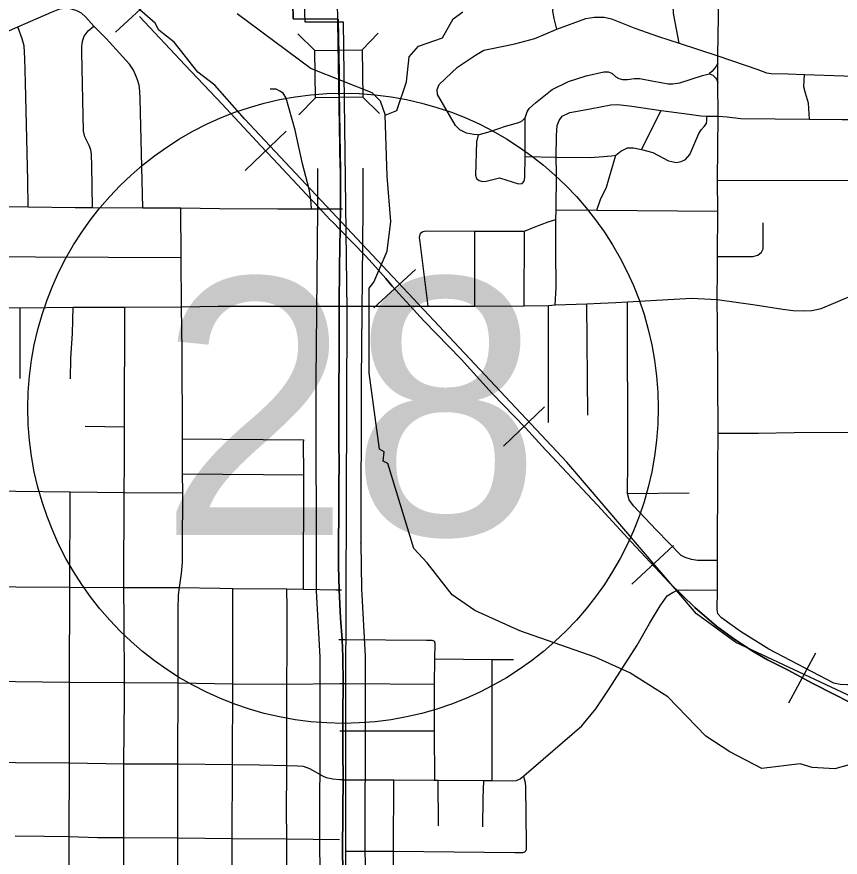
# Model space of a CAD drawing. Extents: x -1403959 to 81668, y -1400582 to 11018.
# Drawn here: x 6730.3 to 6835.6, y 8142 to 8249.6 of the extents above; entities that cross this region are included whole.
import ezdxf

# ---------------------------------------------------------------- set-up
doc = ezdxf.new("R2010")
doc.units = 0
for name, color, linetype in [('tdCiCityStreetTxt', 7, 'Continuous'), ('tdCiRRCL', 7, 'Continuous'), ('tdCiSectNmbr', 7, 'Continuous'), ('tdCiSectTwpRng', 7, 'Continuous'), ('tdCoClipBndry', 7, 'Continuous'), ('tdCoDivCarto', 7, 'Continuous'), ('tdCoSecRteBand', 7, 'Continuous'), ('tdCoSecRteCL', 7, 'Continuous'), ('tdCoSurfAsphalt', 7, 'Continuous'), ('tdCoSurfBitum', 7, 'Continuous')]:
    doc.layers.add(name, color=color, linetype=linetype)

msp = doc.modelspace()

# ---------------------------------------------------------------- linework, layer by layer
at = {"layer": 'tdCiCityStreetTxt'}
for points in [[(6766.24, 8247.37), (6768.41, 8245.26), (6774.46, 8245.34)], [(6776.53, 8247.46), (6774.46, 8245.34), (6774.54, 8239.29)], [(6766.38, 8237.04), (6768.49, 8239.21), (6768.41, 8245.26)], [(6776.71, 8237.18), (6774.54, 8239.29), (6768.49, 8239.21)]]:
    msp.add_lwpolyline(points, dxfattribs=at)
at = {"layer": 'tdCiRRCL'}
for points in [[(6765.58, 8253.29), (6765.66, 8249.29), (6771.4, 8249.27), (6771.47, 8244.63), (6771.51, 8242.37), (6771.54, 8240.02), (6771.67, 8231.95), (6771.69, 8230.18), (6771.7, 8224.99), (6771.56, 8217.56), (6771.55, 8212.55), (6771.51, 8204.84), (6771.47, 8203.08), (6771.48, 8198.45), (6771.49, 8194.63), (6771.51, 8192.72), (6771.49, 8189.18), (6771.49, 8185.94), (6771.45, 8182.24), (6771.43, 8179.25), (6771.51, 8176.22), (6771.71, 8172.61), (6771.92, 8169.87), (6772, 8167.66), (6772.06, 8164.24), (6772, 8160.36), (6772, 8158.16), (6772.02, 8155.6), (6772.04, 8151.91), (6771.98, 8148.11), (6771.98, 8146.32), (6771.97, 8144.21), (6771.96, 8142.77), (6772, 8140.44)], [(6772, 8140.44), (6771.96, 8142.77), (6771.97, 8144.21), (6771.98, 8146.32), (6771.98, 8148.11), (6772.04, 8151.91), (6772.02, 8155.6), (6772, 8158.16), (6772, 8160.36), (6772.06, 8164.24), (6772, 8167.66), (6771.92, 8169.87), (6771.71, 8172.61), (6771.51, 8176.22), (6771.43, 8179.25), (6771.45, 8182.24), (6771.49, 8185.94), (6771.49, 8189.18), (6771.51, 8192.72), (6771.49, 8194.63), (6771.48, 8198.45), (6771.47, 8203.08), (6771.51, 8204.84), (6771.55, 8212.55), (6771.56, 8217.56), (6771.7, 8224.99), (6771.69, 8230.18), (6771.67, 8231.95), (6771.54, 8240.02), (6771.51, 8242.37), (6771.47, 8244.63), (6771.4, 8249.27), (6765.66, 8249.29), (6765.58, 8253.29)]]:
    msp.add_lwpolyline(points, dxfattribs=at)
at = {"layer": 'tdCiSectNmbr'}
for points in [[(6820.03, 8236.84), (6819.99, 8241.14), (6819.98, 8242.54), (6819.99, 8243.65), (6820.01, 8244.57), (6820.06, 8249.6), (6820.1, 8264.23), (6820.17, 8268.35), (6820.17, 8268.35)], [(6819.94, 8217.12), (6819.96, 8218.88), (6819.98, 8224.68), (6819.95, 8228.66), (6820.03, 8236.84)], [(6820.03, 8236.84), (6821.18, 8236.76), (6822.92, 8236.54), (6831.73, 8236.47), (6835.9, 8236.44), (6838.09, 8236.44)], [(6716.57, 8225.29), (6723.42, 8225.36), (6731.74, 8225.24), (6731.74, 8225.24)], [(6731.74, 8225.24), (6737.73, 8225.18), (6739.98, 8225.17), (6746.4, 8225.12), (6751.27, 8225.11), (6756.22, 8225.03), (6763.7, 8224.99)], [(6763.7, 8224.99), (6765.67, 8224.99), (6767.97, 8224.97), (6771.34, 8224.99), (6771.67, 8224.99)], [(6771.67, 8224.99), (6771.7, 8224.99)], [(6771.7, 8224.99), (6771.97, 8224.98)], [(6833.21, 8212.25), (6835.03, 8212.99), (6837.66, 8214.1), (6849.87, 8219.49), (6853.97, 8221.45), (6856.41, 8222.47), (6859.48, 8223.93), (6860.92, 8224.48), (6861.88, 8224.68), (6862.85, 8224.78), (6865.56, 8224.74), (6868.12, 8224.69)], [(6819.92, 8213.39), (6819.94, 8217.12)], [(6804.97, 8212.92), (6806.95, 8213), (6808.45, 8213.08), (6816.64, 8213.56), (6819.92, 8213.39), (6824.76, 8212.69)], [(6723.32, 8212.51), (6730.72, 8212.33)], [(6730.72, 8212.33), (6737.5, 8212.42), (6740.77, 8212.42), (6744.12, 8212.42), (6751.36, 8212.45), (6756.06, 8212.51), (6771.2, 8212.55), (6771.53, 8212.55)], [(6771.55, 8212.55), (6771.8, 8212.55), (6776.76, 8212.51)], [(6776.76, 8212.51), (6782.9, 8212.53), (6788.89, 8212.54), (6795.2, 8212.57), (6798.3, 8212.61)], [(6798.3, 8212.61), (6799.18, 8212.68), (6803.23, 8212.85), (6804.97, 8212.92)], [(6824.76, 8212.69), (6828.33, 8212.14), (6829.63, 8211.97), (6831.1, 8211.93), (6832, 8211.99), (6833.21, 8212.25)], [(6717.69, 8176.73), (6723.24, 8176.66), (6730.16, 8176.62), (6737.06, 8176.58), (6743.98, 8176.53)], [(6743.98, 8176.53), (6751.1, 8176.53)], [(6751.1, 8176.53), (6756.28, 8176.42), (6757.88, 8176.4), (6757.93, 8176.4), (6764.83, 8176.36), (6766.96, 8176.3), (6771.12, 8176.23), (6771.49, 8176.22)], [(6771.49, 8176.22), (6771.51, 8176.22), (6771.82, 8176.21)]]:
    msp.add_lwpolyline(points, dxfattribs=at)
at = {"layer": 'tdCiSectTwpRng'}
for points in [[(6799.38, 8247.97), (6799.04, 8249.36), (6798.86, 8250.29), (6798.9, 8250.78), (6799.11, 8251.25), (6799.22, 8251.69), (6798.96, 8254.78), (6799.07, 8255.9), (6798.38, 8259.5)], [(6815.06, 8246.19), (6814.55, 8248.89), (6814.33, 8250.04), (6814.18, 8252.67), (6814.25, 8254.18), (6814.16, 8254.78), (6813.82, 8255.43)], [(6722.83, 8245.53), (6723.86, 8245.54), (6724.71, 8245.79), (6730.39, 8248.3), (6734.7, 8250.16), (6735.8, 8250.61), (6736.32, 8250.66), (6737.06, 8250.64), (6737.83, 8250.43), (6738.52, 8250.06), (6739.09, 8249.54), (6740.14, 8248.38)], [(6784.33, 8240.91), (6786.68, 8243.14), (6788.99, 8244.67), (6790.03, 8245.28), (6790.9, 8245.48), (6794, 8246.11), (6796.56, 8246.81), (6799.38, 8247.97), (6803.09, 8249.35), (6804.19, 8249.54), (6805.44, 8249.54), (6806.37, 8249.29), (6809.37, 8248.1), (6812.41, 8247.04), (6815.06, 8246.19), (6820.01, 8244.57)], [(6731.67, 8228.56), (6731.38, 8241.15), (6731.31, 8244.23), (6731.23, 8245.84), (6730.98, 8246.76), (6730.39, 8248.3)], [(6739.98, 8225.17), (6739.89, 8230.49), (6739.82, 8231.96), (6739.73, 8232.55), (6739.54, 8233.1), (6739.22, 8233.68), (6738.98, 8234.22), (6738.82, 8234.91), (6738.58, 8245.01), (6738.58, 8245.72), (6738.67, 8246.44), (6738.91, 8247.1), (6739.42, 8247.76), (6740.14, 8248.38)], [(6746.4, 8225.12), (6746.07, 8239.06), (6746.04, 8240.06), (6745.92, 8240.81), (6745.71, 8241.51), (6745.48, 8242.16), (6745.2, 8242.74), (6744.7, 8243.52), (6741.71, 8246.78), (6740.14, 8248.38)], [(6820.01, 8244.57), (6825.09, 8242.81), (6826.24, 8242.39), (6826.8, 8242.32), (6828.98, 8242.29), (6831.09, 8242.19), (6836.15, 8242.03), (6838.05, 8241.9), (6839.66, 8241.74), (6841.01, 8241.86), (6842.02, 8242.18), (6844.6, 8243.87), (6845.91, 8244.34), (6846.77, 8244.45), (6848.1, 8244.36), (6858.47, 8243.65)], [(6819.99, 8243.65), (6819.77, 8243.27), (6819.51, 8242.91), (6819.22, 8242.58), (6818.9, 8242.28)], [(6795.35, 8236.65), (6795.59, 8237.39), (6795.86, 8237.84), (6796.65, 8238.55), (6798.8, 8240.26), (6800.88, 8241.31), (6803.13, 8242), (6805.4, 8242.53), (6805.94, 8242.52), (6806.41, 8242.34), (6806.95, 8241.89), (6807.31, 8241.66), (6807.78, 8241.53), (6808.41, 8241.56), (6809.29, 8241.66), (6810.02, 8241.68), (6811.75, 8241.35), (6812.74, 8241.16), (6813.63, 8241), (6814.22, 8240.99), (6815.14, 8241.13), (6818.03, 8242.07), (6818.9, 8242.28), (6819.12, 8242.19), (6819.33, 8242.08), (6819.51, 8241.94), (6819.68, 8241.77), (6819.81, 8241.58), (6819.92, 8241.36), (6819.99, 8241.14)], [(6831.73, 8236.47), (6831.58, 8238.51), (6831.19, 8239.78), (6831.01, 8240.61), (6831.09, 8242.19)], [(6767.97, 8224.97), (6767.89, 8226.24), (6767.71, 8227.49), (6766.86, 8230.73), (6765.9, 8235.06), (6764.76, 8239.15), (6764.35, 8239.8), (6763.93, 8240.06), (6763.47, 8240.29), (6762.72, 8240.29)], [(6789.34, 8234.48), (6788.77, 8234.51), (6787.81, 8234.69), (6786.99, 8235.11), (6786.42, 8235.66), (6784.11, 8239.61), (6784.07, 8240.27), (6784.32, 8240.91)], [(6784.32, 8240.91), (6784.33, 8240.91)], [(6799.68, 8236.28), (6800.09, 8236.85), (6801.06, 8237.31), (6803.64, 8237.79), (6806.29, 8238.31), (6807.18, 8238.36), (6808.97, 8238.14), (6812.73, 8237.56), (6816.31, 8237.1), (6817.8, 8236.91), (6818.59, 8236.83), (6820.03, 8236.84)], [(6810.21, 8232.58), (6812.73, 8237.56)], [(6789.34, 8234.48), (6789.1, 8233.57), (6788.99, 8229.3), (6789.12, 8228.89), (6789.45, 8228.61), (6789.88, 8228.47), (6790.35, 8228.51), (6792.06, 8228.94), (6794.5, 8228.21), (6794.94, 8228.25), (6795.21, 8228.53), (6795.3, 8229.01), (6795.33, 8231.68), (6795.35, 8236.65)], [(6789.34, 8234.48), (6790.86, 8234.89), (6792.8, 8235.55), (6794.52, 8236.04), (6794.94, 8236.27), (6795.35, 8236.65)], [(6799.29, 8215.82), (6799.27, 8218.77), (6799.26, 8223.63), (6799.32, 8224.87), (6799.35, 8229.53), (6799.29, 8231.62), (6799.35, 8234.37), (6799.43, 8235.65), (6799.68, 8236.28)], [(6799.29, 8231.62), (6803.66, 8231.57), (6805.38, 8231.68), (6806.38, 8231.79), (6806.93, 8231.87), (6807.56, 8232.37), (6808.43, 8232.79), (6809.19, 8232.78), (6810.21, 8232.58), (6811.69, 8232.18), (6813.69, 8231.13), (6814.72, 8230.93), (6815.28, 8231.03), (6815.85, 8231.32), (6816.42, 8231.96), (6817.57, 8234.62), (6817.87, 8235.11), (6818.26, 8235.53), (6818.52, 8235.92), (6818.59, 8236.33), (6818.59, 8236.83)], [(6795.33, 8231.68), (6799.29, 8231.62)], [(6804.52, 8224.8), (6804.98, 8226.19), (6805.76, 8227.76), (6806.93, 8231.87)], [(6731.74, 8225.24), (6731.67, 8228.56)], [(6819.95, 8228.66), (6838.12, 8228.63), (6854.14, 8228.65)], [(6751.36, 8212.45), (6751.33, 8218.78), (6751.27, 8225.11)], [(6799.32, 8224.87), (6804.52, 8224.8), (6819.98, 8224.68)], [(6782.22, 8222.07), (6782.65, 8222.19), (6788.88, 8222.11), (6795.24, 8222.13), (6796.47, 8222.64), (6798.28, 8223.32), (6799.26, 8223.63)], [(6819.96, 8218.88), (6824.47, 8218.9), (6825.11, 8219.04), (6825.58, 8219.45), (6825.81, 8219.86), (6825.81, 8223.19)], [(6782.9, 8212.53), (6781.88, 8220.71), (6781.82, 8221.33), (6781.96, 8221.86), (6782.22, 8222.07)], [(6788.89, 8212.54), (6788.88, 8222.11)], [(6795.2, 8212.57), (6795.24, 8222.13)], [(6723.32, 8218.89), (6751.33, 8218.78)], [(6799.18, 8212.68), (6799.29, 8214.93), (6799.29, 8215.82)], [(6819.93, 8210.22), (6819.92, 8213.39)], [(6730.69, 8203.27), (6730.72, 8212.33)], [(6737.13, 8203.22), (6737.2, 8205.86), (6737.41, 8209.05), (6737.5, 8212.42)], [(6743.98, 8176.53), (6743.98, 8176.53), (6744.01, 8188.68), (6744.06, 8192.54), (6744.05, 8197.09), (6744.12, 8212.42)], [(6751.54, 8188.62), (6751.49, 8191.06), (6751.48, 8195.55), (6751.45, 8206.89), (6751.36, 8212.45), (6751.36, 8212.45)], [(6798.32, 8197.64), (6798.3, 8212.61)], [(6803.34, 8198.59), (6803.23, 8212.85)], [(6808.43, 8188.57), (6808.48, 8192.66), (6808.45, 8213.08)], [(6820.02, 8196.26), (6819.93, 8210.22)], [(6739.03, 8197.16), (6744.05, 8197.09)], [(6819.97, 8191.85), (6820.02, 8196.26)], [(6820.02, 8196.26), (6825.18, 8196.26), (6829.77, 8196.34)], [(6829.77, 8196.34), (6838.41, 8196.42), (6839.52, 8196.34), (6840.4, 8196.03), (6841.83, 8195.37), (6842.61, 8195.06), (6843.1, 8194.95), (6844.61, 8194.8)], [(6751.48, 8195.55), (6766.96, 8195.4), (6766.96, 8195.27)], [(6766.96, 8176.3), (6766.99, 8190.95), (6766.96, 8195.27)], [(6843.87, 8164.08), (6836.53, 8164.04), (6835.64, 8164.1), (6834.84, 8164.28), (6826.5, 8168.63), (6822.91, 8170.88), (6820.47, 8172.62), (6820, 8173.13), (6819.99, 8173.17), (6819.92, 8173.71), (6819.94, 8176.18), (6819.93, 8179.96), (6819.97, 8191.85)], [(6751.49, 8191.06), (6766.99, 8190.95)], [(6716.44, 8188.89), (6721.57, 8188.86), (6723.27, 8188.86), (6728.28, 8188.91), (6730.17, 8188.84), (6737.09, 8188.75), (6744.01, 8188.68), (6751.54, 8188.62)], [(6736.95, 8125.15), (6736.93, 8135.14), (6736.99, 8144.56), (6736.99, 8144.63), (6737, 8154.06), (6737.02, 8164.4), (6737.06, 8176.58), (6737.09, 8188.75)], [(6751.1, 8176.53), (6751.36, 8178.31), (6751.5, 8179.7), (6751.5, 8181.7), (6751.54, 8188.62), (6751.54, 8188.62)], [(6808.43, 8188.57), (6816.31, 8188.65)], [(6819.93, 8179.96), (6817.39, 8179.97), (6816.64, 8180.11), (6815.83, 8180.37), (6815.31, 8180.61), (6812.16, 8183.85), (6809.19, 8186.96), (6808.66, 8187.74), (6808.43, 8188.57)], [(6743.97, 8153.95), (6744.05, 8162.38), (6744.05, 8164.36), (6744.03, 8172.2), (6743.98, 8176.53)], [(6750.88, 8124.79), (6750.86, 8126.39), (6750.86, 8126.55), (6750.85, 8135.01), (6750.9, 8144.42), (6750.9, 8144.49), (6750.89, 8153.93), (6750.91, 8164.3), (6750.92, 8173.7), (6750.95, 8175.56), (6751.1, 8176.53)], [(6757.8, 8124.49), (6757.84, 8134.87), (6757.84, 8134.89), (6757.84, 8144.31), (6757.84, 8144.4), (6757.88, 8153.84), (6757.88, 8153.86), (6757.91, 8164.17), (6757.91, 8164.19), (6757.93, 8176.37), (6757.93, 8176.4)], [(6764.8, 8124.2), (6764.78, 8128.68), (6764.78, 8133.18), (6764.79, 8134.82), (6764.82, 8138.83), (6764.82, 8142.95), (6764.82, 8144.33), (6764.8, 8148.16), (6764.84, 8152.88), (6764.84, 8153.73), (6764.82, 8158.78), (6764.84, 8163.12), (6764.85, 8164.14), (6764.89, 8168.67), (6764.89, 8172.12), (6764.89, 8173.92), (6764.83, 8176.36)], [(6811.25, 8171.9), (6812.59, 8174.19), (6813.5, 8175.45), (6814.26, 8175.93), (6814.91, 8176.16), (6815.97, 8176.2), (6819.94, 8176.18)], [(6802.58, 8158.82), (6804.37, 8161), (6806.08, 8163.54), (6807.43, 8165.67), (6809.68, 8169.15), (6811.25, 8171.9)], [(6771.5, 8169.86), (6771.91, 8169.86)], [(6771.91, 8169.86), (6771.92, 8169.86)], [(6771.92, 8169.86), (6772.24, 8169.86), (6782.71, 8169.77), (6783.41, 8169.78), (6783.53, 8169.75), (6783.64, 8169.69), (6783.73, 8169.6), (6783.76, 8169.55)], [(6783.72, 8164.14), (6783.78, 8167.4), (6783.82, 8169.36), (6783.79, 8169.49), (6783.76, 8169.55)], [(6783.78, 8167.4), (6791.11, 8167.32), (6793.86, 8167.31)], [(6791.12, 8164.08), (6791.11, 8167.32)], [(6723.21, 8164.52), (6730.13, 8164.49), (6737.02, 8164.4), (6743.95, 8164.36), (6744.05, 8164.36)], [(6744.05, 8164.36), (6750.91, 8164.3), (6757.86, 8164.2), (6757.91, 8164.19), (6764.81, 8164.14), (6764.85, 8164.14), (6771.63, 8164.23), (6772.03, 8164.24)], [(6772.06, 8164.24), (6772.33, 8164.24), (6783.72, 8164.14)], [(6783.77, 8151.87), (6783.75, 8158.15), (6783.72, 8164.14)], [(6791.1, 8151.83), (6791.12, 8164.08)], [(6795.18, 8152.43), (6802.58, 8158.82)], [(6771.63, 8158.16), (6772, 8158.16)], [(6772, 8158.16), (6772.33, 8158.16), (6783.75, 8158.15)], [(6772, 8158.16), (6772, 8158.16)], [(6723.17, 8154.21), (6730.11, 8154.12), (6737, 8154.06)], [(6737, 8154.06), (6743.97, 8153.95), (6743.97, 8153.95)], [(6744.07, 8125), (6744.03, 8126.72), (6743.93, 8131.63), (6743.94, 8135.05), (6743.96, 8143.65), (6743.96, 8144.52), (6743.96, 8152.19), (6743.97, 8153.95)], [(6743.97, 8153.95), (6750.89, 8153.93)], [(6750.89, 8153.93), (6757.84, 8153.86), (6757.88, 8153.86), (6761.34, 8153.8), (6764.78, 8153.73), (6764.84, 8153.73), (6766.25, 8153.71), (6766.91, 8153.63), (6767.72, 8153.33), (6769.38, 8152.42), (6769.88, 8152.2), (6770.73, 8152.02), (6771.61, 8151.95), (6772, 8151.92)], [(6791.1, 8151.83), (6793.74, 8151.78), (6794.21, 8151.83), (6794.69, 8152.01), (6795.18, 8152.43)], [(6795.49, 8142.97), (6795.51, 8143.06), (6795.5, 8143.19), (6795.5, 8143.73), (6795.42, 8151.03), (6795.36, 8151.51), (6795.26, 8151.98), (6795.18, 8152.43)], [(6772.04, 8151.91), (6772.32, 8151.91), (6778.4, 8151.9), (6778.51, 8151.9), (6783.65, 8151.87), (6783.77, 8151.87), (6784.2, 8151.87), (6790.06, 8151.83), (6791.1, 8151.83)], [(6778.26, 8124.3), (6778.31, 8124.37), (6778.38, 8124.54), (6778.41, 8124.72), (6778.45, 8134.71), (6778.48, 8142.77), (6778.51, 8151.9)], [(6784.23, 8146.01), (6784.2, 8151.87)], [(6789.9, 8145.89), (6789.95, 8149.5), (6790.06, 8151.83)], [(6730.08, 8144.75), (6733.83, 8144.68)], [(6733.83, 8144.68), (6736.99, 8144.63), (6740.62, 8144.53)], [(6740.62, 8144.53), (6743.96, 8144.52)], [(6743.96, 8144.52), (6744.02, 8144.52), (6750.9, 8144.49)], [(6750.9, 8144.49), (6757.8, 8144.4), (6757.84, 8144.4), (6764.79, 8144.33), (6764.82, 8144.33), (6771.57, 8144.28)], [(6772.29, 8142.77), (6778.34, 8142.77), (6778.48, 8142.77), (6794.01, 8142.61), (6794.73, 8142.59), (6795.05, 8142.61), (6795.19, 8142.64), (6795.31, 8142.7), (6795.41, 8142.8), (6795.48, 8142.92), (6795.49, 8142.97)]]:
    msp.add_lwpolyline(points, dxfattribs=at)
at = {"layer": 'tdCoClipBndry'}
msp.add_lwpolyline([(6671.95, 8330.91), (6696.06, 8304.77), (6695.71, 8302.35), (6695.71, 8300.1), (6696.17, 8298.46), (6697.07, 8297.41), (6697.28, 8279.41), (6709.78, 8269.91), (6722.71, 8269.52), (6722.66, 8272.53), (6743.93, 8272.48), (6748.36, 8267.68), (6750.6, 8264.85), (6761.75, 8253.69), (6766.98, 8253.59), (6767.14, 8248.94), (6772.05, 8248.94), (6772.52, 8212.03), (6772.34, 8162.98), (6772.34, 8151.3), (6772.33, 8142.11), (6772.2, 8123.41), (6772.58, 8111.64), (6771.71, 8023.1)], dxfattribs=at)
at = {"layer": 'tdCoDivCarto'}
for points in [[(6768.74, 8230.17), (6768.77, 8225.01), (6768.53, 8203.11), (6768.57, 8176.1), (6769.07, 8167.59), (6769.07, 8160.38), (6769.03, 8142.76), (6769.32, 8131.69), (6769.36, 8124.05), (6769.01, 8110.1), (6768.15, 8098.85), (6767.87, 8088.33), (6768.06, 8061.81), (6767.88, 8031.66)], [(6774.54, 8230.2), (6774.57, 8224.97), (6774.34, 8203.06), (6774.32, 8182.21), (6774.32, 8182.22), (6774.37, 8176.34), (6774.87, 8167.74), (6774.87, 8160.34), (6774.83, 8142.79), (6775.12, 8131.85), (6775.16, 8124.03), (6774.81, 8109.74), (6773.95, 8098.53), (6773.68, 8088.35), (6773.86, 8061.84), (6773.68, 8031.66)]]:
    msp.add_lwpolyline(points, dxfattribs=at)
at = {"layer": 'tdCoSecRteBand'}
for p, q in [((6742.9, 8247.59), (6748.23, 8252.51)), ((6759.49, 8229.9), (6764.73, 8234.92)), ((6775.95, 8212.3), (6781.3, 8217.21)), ((6792.56, 8194.63), (6797.8, 8199.64)), ((6809, 8176.96), (6814.31, 8181.9)), ((6829.06, 8161.76), (6832.52, 8168.14))]:
    msp.add_line(p, q, dxfattribs=at)
for points in [[(6898.21, 8117.94), (6886.02, 8127.34), (6880.85, 8135.7), (6877.04, 8140.6), (6871.86, 8144.43), (6857.83, 8152.26), (6843.95, 8159.32), (6822.3, 8169.46), (6817.27, 8173.14), (6800.67, 8192.58), (6759.4, 8236.53), (6755.6, 8240.81), (6753.46, 8242.5), (6750.42, 8246.32), (6748.44, 8247.86), (6747.98, 8248.77), (6745.7, 8250.77), (6722.26, 8279.18)], [(6838.44, 8161.04), (6835, 8162.8), (6832.06, 8164.26), (6829.01, 8165.92), (6826.36, 8167.26), (6824.53, 8168.33), (6822.18, 8169.87), (6819.84, 8171.56), (6817.03, 8173.94), (6813.77, 8177.16), (6808.96, 8182.33), (6804.58, 8187.04), (6798.11, 8193.96), (6797.94, 8194.14), (6795.37, 8196.94), (6791.13, 8201.37), (6787.13, 8205.73), (6782.38, 8210.67), (6778.3, 8215.11), (6777.49, 8216.08), (6776.17, 8217.55), (6774.9, 8218.98), (6771.62, 8222.34), (6770.76, 8223.22), (6770.4, 8223.6), (6768.36, 8225.76), (6768, 8226.13), (6763.09, 8231.39), (6761.49, 8233.06), (6756.54, 8238.39), (6751.83, 8243.36), (6745.97, 8249.62)], [(6745.97, 8249.62), (6751.83, 8243.36), (6756.54, 8238.39), (6761.49, 8233.06), (6763.09, 8231.39), (6768, 8226.13), (6768.36, 8225.76), (6770.4, 8223.6), (6770.76, 8223.22), (6771.62, 8222.34), (6774.9, 8218.98), (6776.17, 8217.55), (6777.49, 8216.08), (6778.3, 8215.11), (6782.38, 8210.67), (6787.13, 8205.73), (6791.13, 8201.37), (6795.37, 8196.94), (6797.94, 8194.14), (6798.11, 8193.96), (6804.58, 8187.04), (6808.96, 8182.33), (6813.77, 8177.16), (6817.03, 8173.94), (6819.84, 8171.56), (6822.18, 8169.87), (6824.53, 8168.33), (6826.36, 8167.26), (6829.01, 8165.92), (6832.06, 8164.26), (6835, 8162.8), (6838.44, 8161.04)]]:
    msp.add_lwpolyline(points, dxfattribs=at)
at = {"layer": 'tdCoSecRteCL'}
msp.add_lwpolyline([(6771.64, 8230.19), (6771.29, 8254.32), (6771.2, 8273.54)], dxfattribs=at)
at = {"layer": 'tdCoSurfAsphalt'}
msp.add_circle((6772.03, 8199.46), 40.33, dxfattribs=at)
at = {"layer": 'tdCoSurfBitum'}
for points in [[(6758.48, 8249.98), (6767.94, 8242.94), (6775.72, 8239.87), (6776.79, 8238.8), (6777.4, 8236.96), (6778.93, 8237.57), (6780.15, 8241.23), (6780.47, 8244.44), (6781.69, 8245.81), (6784.75, 8246.87), (6786.13, 8249.31), (6787.35, 8250.22)], [(6838.17, 8154.22), (6834.96, 8153.31), (6832.06, 8153.47), (6830.53, 8153.94), (6825.64, 8153.34), (6821.52, 8155.48), (6818.47, 8157.47), (6813.59, 8162.52), (6808.71, 8165.59), (6804.29, 8167.58), (6794.67, 8170.96), (6788.88, 8173.57), (6785.98, 8175.56), (6782.78, 8179.69), (6781.1, 8181.53), (6777.77, 8192.38), (6777.15, 8192.68), (6777.31, 8193.9), (6776.7, 8194.21), (6775.35, 8203.99), (6775.37, 8214.83), (6775.98, 8215.59), (6777.67, 8219.56), (6778.13, 8223.37), (6777.69, 8229.17), (6777.4, 8236.96)]]:
    msp.add_lwpolyline(points, dxfattribs=at)

# ---------------------------------------------------------------- texts
at = {"layer": 'tdCoSurfAsphalt'}
msp.add_text('28', height=32.887, dxfattribs=at).set_placement((6748.47, 8183.23))

doc.saveas('drawing.dxf')
